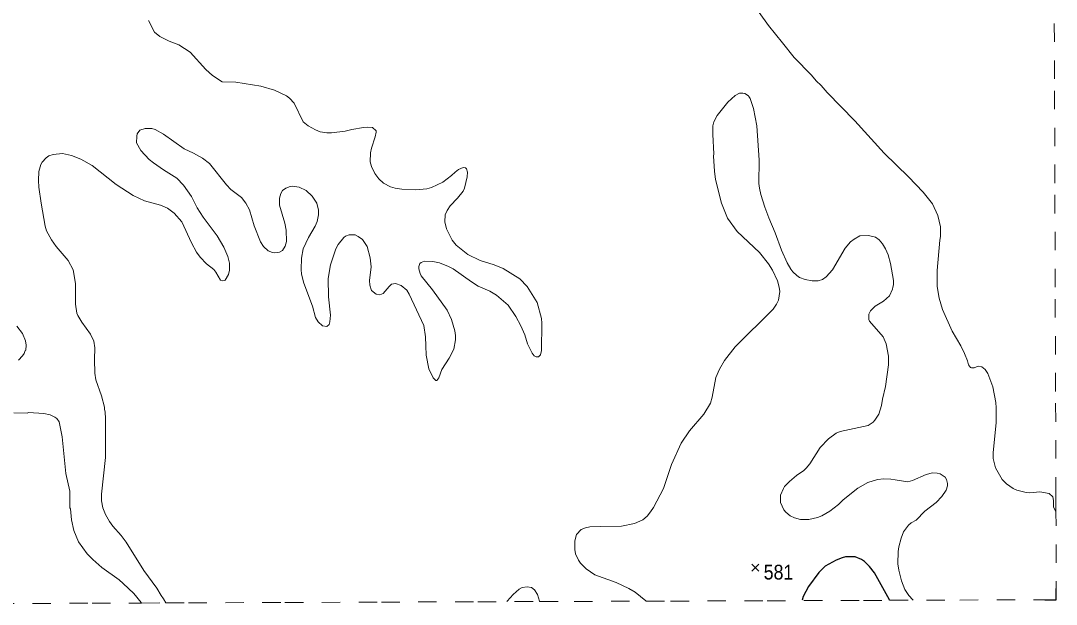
# Model space of a CAD drawing. Extents: x 423 to 448.8, y 7456.3 to 7484.
# Drawn here: x 443.14 to 448.76, y 7456.33 to 7459.5 of the extents above; entities that cross this region are included whole.
import ezdxf
from ezdxf.enums import TextEntityAlignment as Align

# ---------------------------------------------------------------- set-up
doc = ezdxf.new("R2010")
doc.units = 0
doc.header["$LTSCALE"] = 0.032
doc.linetypes.add('SHORT_DASHED', pattern=[2.7, 1.5, -1.2])
for name, color, linetype, lineweight in [('1', 7, 'Continuous', 25), ('2', 7, 'Continuous', 13), ('21', 7, 'Continuous', 25), ('22', 7, 'SHORT_DASHED', 13), ('63', 7, 'Continuous', 25)]:
    doc.layers.add(name, color=color, linetype=linetype, lineweight=lineweight)
doc.layers.add('61', color=7, linetype='Continuous')

msp = doc.modelspace()

# ---------------------------------------------------------------- linework, layer by layer
at = {"layer": '1'}
msp.add_lwpolyline([(447.8529, 7456.3564), (447.8518, 7456.3584), (447.7716, 7456.5048), (447.7438, 7456.5397), (447.7167, 7456.5675), (447.6997, 7456.5783), (447.6657, 7456.5922), (447.6487, 7456.593), (447.6131, 7456.5915), (447.5961, 7456.5868), (447.562, 7456.5744), (447.5032, 7456.5412), (447.4692, 7456.5072), (447.412, 7456.4314), (447.3841, 7456.3772), (447.3781, 7456.3567)], dxfattribs=at)
at = {"layer": '2'}
for points in [[(448.755, 7456.836), (448.7423, 7456.8637), (448.7423, 7456.897), (448.7377, 7456.9179), (448.7184, 7456.9356), (448.6666, 7456.9441), (448.614, 7456.9395), (448.5938, 7456.9418), (448.5428, 7456.9534), (448.5227, 7456.962), (448.4863, 7456.9882), (448.4639, 7457.0114), (448.4275, 7457.0749), (448.4144, 7457.1259), (448.4136, 7457.1553), (448.4306, 7457.3209), (448.4314, 7457.3997), (448.4283, 7457.4291), (448.4121, 7457.5142), (448.385, 7457.5869), (448.371, 7457.607), (448.3525, 7457.6217), (448.3324, 7457.6264), (448.3108, 7457.6171), (448.2968, 7457.6171), (448.2906, 7457.6194), (448.2806, 7457.6333), (448.2752, 7457.655), (448.2589, 7457.6952), (448.2388, 7457.7354), (448.1916, 7457.8159), (448.139, 7457.9334), (448.1212, 7457.9953), (448.1112, 7458.0572), (448.1112, 7458.1438), (448.1243, 7458.3093), (448.1282, 7458.3294), (448.1282, 7458.3805), (448.1143, 7458.4424), (448.0857, 7458.5057), (448.0346, 7458.5692), (447.9557, 7458.6519), (447.8227, 7458.7803), (447.6641, 7458.9559), (447.5141, 7459.109), (447.4808, 7459.147), (447.4537, 7459.1725), (447.4282, 7459.2042), (447.3354, 7459.2994), (447.2727, 7459.3783), (447.1962, 7459.4726), (447.1459, 7459.5438)], [(443.8332, 7459.5005), (443.8665, 7459.4363), (443.8951, 7459.413), (443.9454, 7459.3883), (443.9979, 7459.3682), (444.059, 7459.328), (444.1441, 7459.2351), (444.1812, 7459.2019), (444.2331, 7459.1679), (444.3073, 7459.1655), (444.4435, 7459.1439), (444.5162, 7459.123), (444.5827, 7459.0921), (444.5989, 7459.0789), (444.6229, 7459.0519), (444.6732, 7458.9505), (444.6994, 7458.9288), (444.7389, 7458.9064), (444.7637, 7458.8972), (444.8008, 7458.8917), (444.8255, 7458.8917), (444.8998, 7458.8995), (444.9369, 7458.9095), (444.9988, 7458.9196), (445.0236, 7458.9219), (445.0483, 7458.9196), (445.0684, 7458.9018), (445.0684, 7458.8941), (445.063, 7458.8693), (445.0421, 7458.8074), (445.0367, 7458.7827), (445.0359, 7458.7332), (445.0421, 7458.7084), (445.0614, 7458.6713), (445.0823, 7458.6419), (445.1078, 7458.6187), (445.1458, 7458.5978), (445.1705, 7458.5901), (445.2076, 7458.5847), (445.2819, 7458.5816), (445.3438, 7458.5878), (445.3685, 7458.594), (445.4296, 7458.6233), (445.4776, 7458.6589), (445.4961, 7458.6783), (445.5155, 7458.6929), (445.5402, 7458.703), (445.5518, 7458.7007), (445.558, 7458.6961), (445.5634, 7458.6775), (445.5626, 7458.6527), (445.548, 7458.5909), (445.5394, 7458.5746)], [(447.3168, 7458.1515), (447.2975, 7458.1856), (447.2666, 7458.2552), (447.2326, 7458.348), (447.1977, 7458.43), (447.1753, 7458.4872), (447.1536, 7458.5568), (447.1467, 7458.5909), (447.1436, 7458.6156), (447.1444, 7458.7425), (447.132, 7458.9296), (447.1142, 7459.0225), (447.0956, 7459.0774), (447.0899, 7459.0876), (447.0871, 7459.092), (447.067, 7459.1044), (447.057, 7459.1067), (447.0384, 7459.1052), (447.016, 7459.0936), (446.9757, 7459.0565), (446.9177, 7458.9853), (446.9, 7458.9513), (446.8945, 7458.9281), (446.8938, 7458.8817), (446.8992, 7458.7765), (446.8976, 7458.7641), (446.9023, 7458.6837), (446.9084, 7458.6388), (446.9402, 7458.5104), (446.9734, 7458.4284), (447.0268, 7458.3557), (447.1467, 7458.242), (447.1954, 7458.1809), (447.217, 7458.1469), (447.2441, 7458.0881), (447.2542, 7458.0541), (447.2573, 7458.0309), (447.2503, 7457.9845), (447.2395, 7457.9613), (447.2209, 7457.935), (447.0159, 7457.7307), (446.958, 7457.6565), (446.9301, 7457.6101), (446.9108, 7457.5637), (446.8907, 7457.4585), (446.8814, 7457.4245), (446.8458, 7457.3657), (446.7669, 7457.2752), (446.7228, 7457.2079), (446.6702, 7457.0935), (446.6262, 7456.9635), (446.572, 7456.8599), (446.5565, 7456.8367), (446.5372, 7456.8134), (446.514, 7456.7933), (446.4699, 7456.7732), (446.3988, 7456.7593), (446.2843, 7456.757), (446.2271, 7456.7547), (446.2039, 7456.75), (446.1807, 7456.7399), (446.1551, 7456.7129), (446.1458, 7456.6789), (446.1458, 7456.6325), (446.1497, 7456.6093), (446.1659, 7456.5744), (446.176, 7456.5582), (446.2062, 7456.5273), (446.2549, 7456.494), (446.3694, 7456.453), (446.439, 7456.4213), (446.473, 7456.4012), (446.5306, 7456.3535), (446.5326, 7456.3518)], [(444.6724, 7458.2614), (444.701, 7458.3233), (444.7373, 7458.3851), (444.7474, 7458.4099), (444.7559, 7458.447), (444.7559, 7458.4718), (444.7459, 7458.5089), (444.7389, 7458.5213), (444.7219, 7458.5476), (444.6879, 7458.5785), (444.6507, 7458.5955), (444.6136, 7458.6017), (444.6012, 7458.6001), (444.578, 7458.5916), (444.561, 7458.5777), (444.5509, 7458.5615), (444.544, 7458.5367), (444.5448, 7458.4996), (444.5734, 7458.4006), (444.5803, 7458.3635), (444.5811, 7458.3016), (444.5741, 7458.2768), (444.561, 7458.2536), (444.544, 7458.2444), (444.5193, 7458.2397), (444.5069, 7458.2413), (444.4821, 7458.2513), (444.4573, 7458.2753), (444.4411, 7458.3001), (444.4071, 7458.3867), (444.3816, 7458.4733), (444.3622, 7458.5104), (444.3382, 7458.5398), (444.2802, 7458.5839), (444.257, 7458.6086), (444.1635, 7458.7239), (444.1263, 7458.7533), (444.0768, 7458.7811), (444.0273, 7458.8043), (443.9144, 7458.884), (443.8696, 7458.9087), (443.8525, 7458.9142), (443.8154, 7458.9142), (443.7868, 7458.9049), (443.7728, 7458.8848), (443.7697, 7458.8724), (443.769, 7458.836), (443.7914, 7458.795), (443.8378, 7458.7471), (443.8603, 7458.7277), (443.9152, 7458.6898), (443.9879, 7458.645), (444.0242, 7458.6079), (444.0668, 7458.546), (444.0977, 7458.4841), (444.1294, 7458.4346), (444.2067, 7458.3325), (444.2423, 7458.2707), (444.2632, 7458.2212), (444.2733, 7458.184), (444.2733, 7458.1469), (444.2671, 7458.1222), (444.2493, 7458.0927), (444.2439, 7458.0897), (444.2327, 7458.0887), (444.2238, 7458.092), (444.1983, 7458.1361), (444.1874, 7458.1492), (444.1487, 7458.1809), (444.1132, 7458.2165), (444.0931, 7458.2444), (444.0668, 7458.2939), (444.015, 7458.4083), (443.9724, 7458.4562), (443.9361, 7458.4818), (443.8989, 7458.4988), (443.8123, 7458.522), (443.7504, 7458.5514), (443.6576, 7458.6117), (443.5277, 7458.713), (443.4658, 7458.7479), (443.4163, 7458.768), (443.3668, 7458.7788), (443.3173, 7458.7741), (443.2933, 7458.7656), (443.2786, 7458.7556), (443.2569, 7458.7316), (443.25, 7458.7193), (443.2384, 7458.6821), (443.2369, 7458.6326), (443.2384, 7458.5955), (443.2515, 7458.5089), (443.2732, 7458.3851), (443.2809, 7458.3604), (443.308, 7458.3109), (443.3335, 7458.2738), (443.3985, 7458.198), (443.4248, 7458.1485), (443.438, 7458.0742), (443.4379, 7457.9628), (443.4457, 7457.9133)], [(445.5394, 7458.5746), (445.51, 7458.5359), (445.469, 7458.495), (445.4528, 7458.4702), (445.4428, 7458.4455), (445.4397, 7458.4083), (445.449, 7458.3712), (445.4806, 7458.3093), (445.5023, 7458.2822), (445.565, 7458.2312), (445.633, 7458.1995), (445.7073, 7458.1755), (445.7568, 7458.1554), (445.8473, 7458.0997), (445.8867, 7458.0572), (445.9416, 7457.9706), (445.9641, 7457.8839), (445.9672, 7457.8592), (445.9656, 7457.7107), (445.9587, 7457.6867), (445.9486, 7457.6774), (445.9362, 7457.6766), (445.9254, 7457.6813), (445.9138, 7457.6968), (445.8898, 7457.7463), (445.8744, 7457.7958), (445.8534, 7457.8453), (445.8264, 7457.8948), (445.7838, 7457.9574), (445.7212, 7458.0115), (445.6841, 7458.0332), (445.6222, 7458.0595), (445.5851, 7458.0827), (445.4861, 7458.1538), (445.4613, 7458.167), (445.4118, 7458.1856), (445.3747, 7458.1941), (445.3298, 7458.1956), (445.312, 7458.1886), (445.3051, 7458.1817), (445.2989, 7458.1655), (445.2989, 7458.1531), (445.3066, 7458.1283), (445.3128, 7458.116), (445.3739, 7458.0402), (445.4528, 7457.9288), (445.4768, 7457.8793), (445.4954, 7457.8174), (445.4977, 7457.7927), (445.4985, 7457.7679), (445.4892, 7457.7184), (445.4636, 7457.6689), (445.4249, 7457.607), (445.4087, 7457.5622), (445.3971, 7457.5475), (445.3909, 7457.5475), (445.3778, 7457.5622), (445.353, 7457.6117), (445.3399, 7457.6859), (445.3383, 7457.7354), (445.336, 7457.7849), (445.3259, 7457.8468), (445.2479, 7458.0154), (445.2339, 7458.0371), (445.203, 7458.0634), (445.1736, 7458.0742), (445.1512, 7458.0696), (445.138, 7458.0579), (445.107, 7458.0201), (445.0885, 7458.0131), (445.0684, 7458.0154), (445.0429, 7458.0363), (445.0344, 7458.0649), (445.0328, 7458.0897), (445.0406, 7458.1639), (445.0359, 7458.2134), (445.0189, 7458.2753), (444.9949, 7458.3124), (444.971, 7458.3294), (444.9539, 7458.3371), (444.9215, 7458.3379), (444.9013, 7458.3302), (444.8936, 7458.324), (444.8619, 7458.2861), (444.8495, 7458.2614), (444.8201, 7458.1748), (444.807, 7458.1005), (444.8093, 7458.0015), (444.8209, 7457.9025), (444.8178, 7457.8654), (444.8132, 7457.8522), (444.8, 7457.8406), (444.7776, 7457.8437), (444.7528, 7457.8661), (444.7389, 7457.8901), (444.7234, 7457.952), (444.6755, 7458.0757), (444.6631, 7458.1252), (444.6616, 7458.15), (444.6631, 7458.2119), (444.6724, 7458.2614)], [(447.9802, 7456.3569), (447.9785, 7456.3588), (447.9573, 7456.3819), (447.9348, 7456.4159), (447.917, 7456.4623), (447.9024, 7456.5195), (447.8969, 7456.5551), (447.8993, 7456.6216), (447.9024, 7456.6464), (447.9147, 7456.6928), (447.9286, 7456.7268), (447.9557, 7456.7647), (447.9704, 7456.7771), (447.9959, 7456.7902), (448.0431, 7456.839), (448.105, 7456.8869), (448.1367, 7456.9186), (448.1599, 7456.9542), (448.1669, 7456.9774), (448.1669, 7456.9898), (448.1607, 7457.0115), (448.1537, 7457.0238), (448.1274, 7457.0416), (448.1097, 7457.0462), (448.0849, 7457.047), (448.0509, 7457.0385), (447.9766, 7457.0053), (447.9519, 7456.9991), (447.8823, 7457.0091), (447.8591, 7457.0138), (447.8219, 7457.0153), (447.7879, 7457.0107), (447.7338, 7456.9944), (447.6812, 7456.9643), (447.6007, 7456.9016), (447.576, 7456.8761), (447.528, 7456.8405), (447.4847, 7456.815), (447.4615, 7456.8049), (447.4151, 7456.7941), (447.3702, 7456.7949), (447.3362, 7456.8034), (447.313, 7456.815), (447.289, 7456.8336), (447.2782, 7456.8474), (447.2604, 7456.8869), (447.2611, 7456.9264), (447.2766, 7456.9627), (447.2828, 7456.9743), (447.3091, 7457.0006), (447.3478, 7457.0323), (447.3872, 7457.0594), (447.4004, 7457.0725), (447.4197, 7457.0965), (447.4754, 7457.1855), (447.5218, 7457.2319), (447.5636, 7457.2628), (447.5853, 7457.2721), (447.7369, 7457.3046), (447.7631, 7457.3224), (447.7732, 7457.3332), (447.794, 7457.3657), (447.8096, 7457.4121), (447.8142, 7457.4477), (447.8312, 7457.5158), (447.8459, 7457.6333), (447.8459, 7457.6797), (447.8335, 7457.7478), (447.8173, 7457.7857), (447.743, 7457.8692), (447.7399, 7457.8793), (447.7399, 7457.9087), (447.7484, 7457.9264), (447.774, 7457.952), (447.8204, 7457.9775), (447.8513, 7458.0077), (447.8691, 7458.0433), (447.8699, 7458.0541), (447.873, 7458.0665), (447.873, 7458.0897), (447.8575, 7458.1825), (447.8443, 7458.2289), (447.8304, 7458.2629), (447.815, 7458.2892), (447.7964, 7458.3108), (447.7755, 7458.3248), (447.7384, 7458.3348), (447.6919, 7458.3317), (447.6611, 7458.3147), (447.6409, 7458.2992), (447.6115, 7458.266), (447.5435, 7458.1485), (447.5095, 7458.1105), (447.4893, 7458.0966), (447.4661, 7458.0889), (447.4321, 7458.0889), (447.395, 7458.0966), (447.3648, 7458.1074), (447.3501, 7458.1167), (447.3284, 7458.1376), (447.3168, 7458.1515)], [(443.4457, 7457.9133), (443.4495, 7457.9009), (443.472, 7457.8638), (443.5191, 7457.7988), (443.5369, 7457.7617), (443.5431, 7457.7246), (443.5401, 7457.6627), (443.5416, 7457.5885), (443.5485, 7457.5513), (443.5787, 7457.4647), (443.5942, 7457.4028), (443.5942, 7457.3905), (443.598, 7457.3781), (443.6011, 7457.341), (443.6004, 7457.1306), (443.5787, 7456.9326), (443.5787, 7456.8954), (443.5865, 7456.8583), (443.5996, 7456.8212), (443.6212, 7456.7841), (443.6406, 7456.7578), (443.6847, 7456.7083), (443.7117, 7456.6711), (443.8076, 7456.518), (443.8796, 7456.4228), (443.9028, 7456.3819), (443.9143, 7456.3638), (443.9272, 7456.3423)], [(443.1278, 7457.6588), (443.1502, 7457.6813), (443.1595, 7457.6937), (443.1649, 7457.7106), (443.1688, 7457.713), (443.1703, 7457.7401), (443.1664, 7457.7633), (443.1494, 7457.8027), (443.1192, 7457.8422)], [(443.7955, 7456.3418), (443.7939, 7456.3438), (443.7535, 7456.3935), (443.697, 7456.4476), (443.6738, 7456.4677), (443.581, 7456.535), (443.5315, 7456.5783), (443.5013, 7456.6093), (443.4534, 7456.6742), (443.4287, 7456.7346), (443.4163, 7456.7934), (443.4101, 7456.8521), (443.407, 7456.8583), (443.407, 7456.948), (443.3853, 7457.044), (443.3653, 7457.2435), (443.3482, 7457.3247), (443.3359, 7457.3417), (443.325, 7457.3502), (443.3003, 7457.3618), (443.2663, 7457.3688), (443.1835, 7457.3742), (443.175, 7457.3719), (443.1038, 7457.3734)], [(445.9551, 7456.3497), (445.9545, 7456.3517), (445.9432, 7456.3881), (445.9262, 7456.4128), (445.9099, 7456.4252), (445.8867, 7456.4298), (445.8604, 7456.4252), (445.8442, 7456.4174), (445.8109, 7456.3881), (445.7789, 7456.3511), (445.7772, 7456.3491)]]:
    msp.add_lwpolyline(points, dxfattribs=at)
at = {"layer": '21'}
for p, q in [((447.1054, 7456.5528), (447.1429, 7456.5153)), ((447.1429, 7456.5528), (447.1054, 7456.5153))]:
    msp.add_line(p, q, dxfattribs=at)
at = {"layer": '22'}
msp.add_line((448.7566, 7456.3595), (448.755, 7456.836), dxfattribs=at)
for points in [[(448.755, 7456.836), (448.7547, 7456.9244), (448.7528, 7457.4892), (448.7508, 7458.054), (448.7489, 7458.6188), (448.747, 7459.1836), (448.7451, 7459.7485), (448.7444, 7459.9581)], [(447.8529, 7456.3564), (448.2337, 7456.3578), (448.7566, 7456.3595)], [(441.9882, 7456.3349), (442.4818, 7456.3368), (443.0047, 7456.3388), (443.5276, 7456.3408), (443.7955, 7456.3418), (443.9272, 7456.3423)], [(443.9272, 7456.3423), (444.0505, 7456.3428), (444.5734, 7456.3447), (445.0963, 7456.3466), (445.6192, 7456.3485), (445.9551, 7456.3497)], [(445.9551, 7456.3497), (446.1421, 7456.3504), (446.5326, 7456.3518)], [(446.5326, 7456.3518), (446.665, 7456.3523), (447.1879, 7456.3541), (447.7108, 7456.3559), (447.8529, 7456.3564)]]:
    msp.add_lwpolyline(points, dxfattribs=at)
at = {"layer": '63'}
msp.add_lwpolyline([(448.695, 7456.3595), (448.7566, 7456.3595), (448.7566, 7456.4202)], dxfattribs=at)

# ---------------------------------------------------------------- texts
at = {"layer": '61', "width": 0.9}
msp.add_text('581', height=0.08, dxfattribs=at).set_placement((447.2502, 7456.4692), align=Align.CENTER)

doc.saveas('drawing.dxf')
